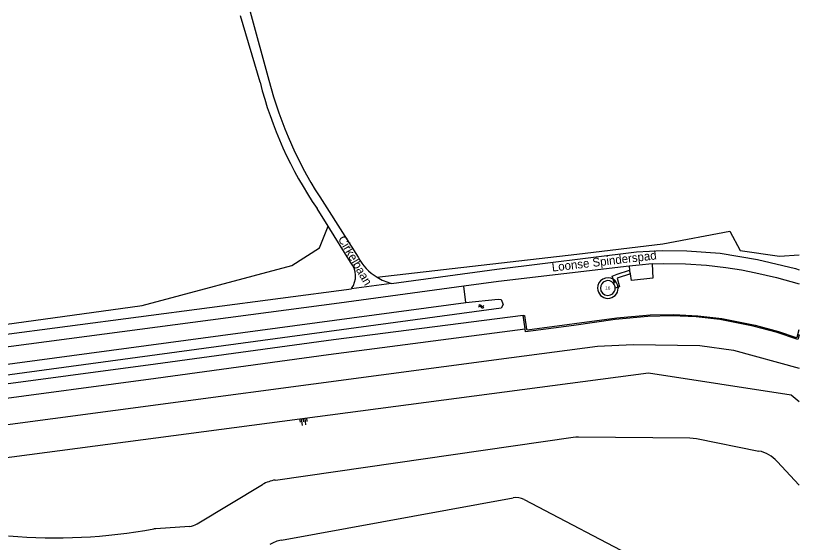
# Model space of a CAD drawing. Extents: x 130998 to 133001, y 398999 to 403002.
# Drawn here: x 132771.9 to 133000, y 402086.1 to 402239.3 of the extents above; entities that cross this region are included whole.
import ezdxf

# ---------------------------------------------------------------- set-up
doc = ezdxf.new("R2010")
doc.units = 0
for name, color, linetype in [('gg-afsc-damwand', 7, 'Continuous'), ('gg-afsc-faunaraster', 7, 'Continuous'), ('gg-afsc-lijn draadraster', 7, 'Continuous'), ('gg-anno-huisnummerreeks BGT', 7, 'Continuous'), ('gg-anno-openbare ruimte label', 7, 'Continuous'), ('gg-bbg-hoofdgebouw', 7, 'Continuous'), ('gg-bbg-toegangstrap', 7, 'Continuous'), ('gg-bbg-windturbine', 7, 'Continuous'), ('gg-knt-BGT kruinlijn', 7, 'Continuous'), ('gg-knt-bovenkant onderkant talud', 7, 'Continuous'), ('gg-knt-onverhard', 7, 'Continuous'), ('gg-knt-verharding', 7, 'Continuous'), ('gg-knt-verharding nz', 7, 'Continuous'), ('gg-kntw-bovenkant insteek waterloop', 7, 'Continuous'), ('gt-grn-groengrens', 7, 'Continuous'), ('gt-symb-talud symbool', 7, 'Continuous'), ('gt-symb-watersymbool', 7, 'Continuous')]:
    doc.layers.add(name, color=color, linetype=linetype)

# ---------------------------------------------------------------- blocks, each defined once
blk = doc.blocks.new('gt0-WA')
at = {"layer": 'gt-symb-watersymbool'}
for centre, start, end in [((-0.32, 0.02), 28.0725, 151.9275), ((0.43, 0.42), 208.0725, 331.9275), ((-0.32, -0.43), 28.0725, 151.9275), ((0.43, -0.03), 208.0725, 331.9275)]:
    blk.add_arc(centre, 0.425, start, end, dxfattribs=at)
blk = doc.blocks.new('gt0-TALUD_1')
at = {"layer": 'gt-symb-talud symbool'}
for p, q in [((-1, -1), (-1, 0)), ((-0.5, -2), (-0.5, 0)), ((0, -1), (0, 0)), ((0.5, -2), (0.5, 0)), ((1, -1), (1, 0))]:
    blk.add_line(p, q, dxfattribs=at)

msp = doc.modelspace()

# ---------------------------------------------------------------- linework, layer by layer
at = {"layer": 'gg-afsc-damwand'}
for p, q in [((132920.21, 402148.24), (132919.62, 402152.05)), ((132999.95, 402146.33), (133000, 402146.52))]:
    msp.add_line(p, q, dxfattribs=at)
for points in [[(132919.62, 402152.05), (132920.04, 402152.11), (132920.62, 402148.1), (132920.83, 402147.88), (132946.92, 402151.45), (132956.58, 402152.24), (132963.51, 402152.39), (132970.47, 402152.01), (132977.42, 402151.21), (132987.15, 402149.32), (132993.91, 402147.39), (132999.09, 402145.68), (132999.38, 402145.8), (133000, 402147.97)], [(132999.95, 402146.33), (132999.6, 402145.1), (132993.27, 402147.21), (132986.56, 402149.03), (132976.85, 402150.88), (132969.95, 402151.65), (132962.95, 402151.95), (132955.89, 402151.79), (132946.43, 402150.9), (132934.42, 402149.21), (132920.34, 402147.37), (132920.21, 402148.24)]]:
    msp.add_lwpolyline(points, dxfattribs=at)
at = {"layer": 'gg-afsc-faunaraster'}
msp.add_lwpolyline([(132432.45, 401957.06), (132410.77, 402081.83), (132416.55, 402082.79), (132469.94, 402089.67), (132521.74, 402096.32), (132561.81, 402101.37), (132598.73, 402098.05), (132658.94, 402105.75), (132712.15, 402112.71), (132762.98, 402119.55), (132916.28, 402139.87), (132941.28, 402143.15), (132951.61, 402143.68), (132971.08, 402143.38), (132980.83, 402142.05), (133000, 402136.76)], dxfattribs=at)
at = {"layer": 'gg-afsc-lijn draadraster'}
msp.add_lwpolyline([(132432.45, 401957.06), (132410.77, 402081.83), (132416.55, 402082.79), (132469.94, 402089.67), (132521.74, 402096.32), (132561.81, 402101.37), (132598.73, 402098.05), (132658.94, 402105.75), (132712.15, 402112.71), (132762.98, 402119.55), (132916.28, 402139.87), (132941.28, 402143.15), (132951.61, 402143.68), (132971.08, 402143.38), (132980.83, 402142.05), (133000, 402136.76)], dxfattribs=at)
at = {"layer": 'gg-bbg-hoofdgebouw'}
for start, end in [(38.5871, 180.0486), (358.2816, 38.564), (180.0471, 358.2838)]:
    msp.add_arc((132944.26, 402160.08), 2.16, start, end, dxfattribs=at)
at = {"layer": 'gg-bbg-toegangstrap'}
for p, q in [((132950.85, 402164.24), (132950.54, 402165.28)), ((132947.26, 402160.29), (132946.42, 402160.01))]:
    msp.add_line(p, q, dxfattribs=at)
for points in [[(132945.83, 402162.61), (132945.51, 402163.56), (132946.94, 402164.1), (132950.54, 402165.28)], [(132950.85, 402164.24), (132946.95, 402162.9), (132947.71, 402160.44), (132947.26, 402160.29)], [(132945.95, 402161.43), (132946.2, 402161.51), (132945.83, 402162.61)]]:
    msp.add_lwpolyline(points, dxfattribs=at)
at = {"layer": 'gg-bbg-windturbine'}
msp.add_line((132947.26, 402160.29), (132947.27, 402160.05), dxfattribs=at)
for centre, start, end in [((132944.28, 402160.05), 58.8177, 180.0309), ((132944.28, 402160.06), 4.5681, 58.8453), ((132944.28, 402160.05), 180.0287, 0.0096)]:
    msp.add_arc(centre, 2.99, start, end, dxfattribs=at)
at = {"layer": 'gg-knt-BGT kruinlijn'}
msp.add_line((132999.95, 402146.33), (133000, 402146.31), dxfattribs=at)
for points in [[(132402.93, 402086.6), (132469.52, 402096), (132521.04, 402102.57), (132563.27, 402108.34), (132586.63, 402110.91), (132591.41, 402110.02), (132595.31, 402107.56), (132599.06, 402105.54), (132603.57, 402105.73), (132657.65, 402113.2), (132711.45, 402120.46), (132761.9, 402127.09), (132812.72, 402133.9), (132863.02, 402140.74), (132920.21, 402148.24)], [(132436.4, 401957.31), (132418.72, 402075.9), (132569.36, 402094.83), (132597.13, 402089.23), (132609.71, 402089.79), (132956.11, 402135.38), (132997.61, 402129), (133000, 402127.03)]]:
    msp.add_lwpolyline(points, dxfattribs=at)
at = {"layer": 'gg-knt-bovenkant onderkant talud'}
msp.add_lwpolyline([(132919.62, 402152.05), (132864.47, 402145.02), (132812.64, 402137.93), (132761.72, 402131.16), (132710.14, 402124.1), (132659.6, 402117.4), (132608.37, 402110.29), (132602.28, 402109.84), (132598.78, 402112.51)], dxfattribs=at)
at = {"layer": 'gg-knt-onverhard'}
for p, q in [((132843.04, 402219.93), (132837.34, 402239.29)), ((132840.2, 402240.46), (132845.64, 402220.49)), ((132861.77, 402184.49), (132871.57, 402169.08)), ((132862.83, 402178.08), (132859.64, 402183.17)), ((132869.38, 402167.62), (132862.83, 402178.08))]:
    msp.add_line(p, q, dxfattribs=at)
for centre, radius, start, end in [((132954.92, 402248.32), 115.42, 194.2364, 214.3602), ((132958.59, 402249.48), 116.6, 194.3925, 213.8714), ((132885.04, 402176.21), 15.23, 207.8788, 238.5273), ((132864.42, 402163.56), 6.41, 325.113, 39.3155), ((132885.04, 402176.21), 15.23, 238.529, 255.8919)]:
    msp.add_arc(centre, radius, start, end, dxfattribs=at)
at = {"layer": 'gg-knt-verharding'}
for p, q in [((132950.48, 402166.47), (132950.54, 402165.28)), ((132881.32, 402161.43), (132869.68, 402159.89))]:
    msp.add_line(p, q, dxfattribs=at)
for points in [[(132881.32, 402161.43), (132911.98, 402165.55), (132952.58, 402170.6), (132960.2, 402170.99), (132967.3, 402170.88), (132977, 402170.2), (132987.79, 402168.41), (132998.92, 402165.72), (133000, 402165.33)], [(132950.48, 402166.47), (132912.46, 402161.98), (132902.32, 402160.6)], [(132957.16, 402167.13), (132957.41, 402162.94), (132951.11, 402162.25), (132950.85, 402164.24)], [(132957.16, 402167.13), (132960.42, 402167.25), (132966.86, 402167.16), (132972.95, 402166.75), (132978.61, 402166.07), (132983.21, 402165.38), (132987.36, 402164.53), (132993.4, 402163.16), (133000, 402161.32)], [(132902.32, 402160.6), (132866.11, 402155.67), (132702.26, 402134.09), (132686.94, 402132)], [(132691.52, 402136.37), (132704.31, 402138.11), (132869.68, 402159.89)]]:
    msp.add_lwpolyline(points, dxfattribs=at)
at = {"layer": 'gg-knt-verharding nz'}
msp.add_lwpolyline([(132957.16, 402167.13), (132953.37, 402166.72), (132950.48, 402166.47)], dxfattribs=at)
at = {"layer": 'gg-kntw-bovenkant insteek waterloop'}
for p, q in [((132687.36, 402126.93), (132902.96, 402155.89)), ((132993.55, 402109.66), (133000, 402102.7)), ((132824.73, 402091.46), (132843.77, 402102.9)), ((132849.28, 402086.74), (132916.69, 402099.04)), ((132919.91, 402098.56), (132958.19, 402078.55))]:
    msp.add_line(p, q, dxfattribs=at)
for points in [[(132902.96, 402155.89), (132912.33, 402156.87), (132913.2, 402156.72), (132913.76, 402155.25), (132913.25, 402154.18)], [(132913.25, 402154.18), (132760.78, 402133.61), (132709.88, 402126.93), (132659.36, 402120.18), (132608.08, 402113.19), (132600.11, 402112.26), (132598.78, 402112.51)], [(132847.5, 402104.23), (132934.22, 402116.68), (132934.97, 402116.76), (132935.73, 402116.78), (132968.17, 402116.5), (132969.12, 402116.45), (132970.05, 402116.31), (132988.18, 402112.67)], [(132822.51, 402090.76), (132812.68, 402090.06), (132812.14, 402089.99)]]:
    msp.add_lwpolyline(points, dxfattribs=at)
for centre, radius, start, end in [((132986.22, 402102.86), 10, 42.8286, 78.6588), ((132848.91, 402094.34), 9.99, 98.1501, 121.0174), ((132917.59, 402094.13), 5, 62.4097, 100.358), ((132822.16, 402095.74), 5, 274.0232, 300.9958), ((132783.42, 402249.36), 161.94, 265.2066, 280.2161), ((132851.07, 402076.92), 9.98, 100.3204, 121.3871)]:
    msp.add_arc(centre, radius, start, end, dxfattribs=at)
at = {"layer": 'gt-grn-groengrens'}
for p, q in [((132860.4, 402171.77), (132862.83, 402178.08)), ((132902.96, 402155.89), (132902.32, 402160.6))]:
    msp.add_line(p, q, dxfattribs=at)
for points in [[(132877.08, 402163.22), (132935.21, 402169.88), (132960.31, 402172.95), (132979.77, 402176.61), (132982.74, 402171.03), (132994.2, 402169.32), (133000, 402169.75)], [(132694.74, 402139.33), (132808.72, 402155.03), (132852.3, 402166.61), (132860.4, 402171.77)]]:
    msp.add_lwpolyline(points, dxfattribs=at)

# ---------------------------------------------------------------- block references
at = {"layer": 'gt-symb-talud symbool', "xscale": 0.9994903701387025, "yscale": 0.9994903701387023, "rotation": 7.473422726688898}
msp.add_blockref('gt0-TALUD_1', (132855.65, 402122.16), dxfattribs=at)
at = {"layer": 'gt-symb-watersymbool'}
msp.add_blockref('gt0-WA', (132907.34, 402154.74), dxfattribs=at)

# ---------------------------------------------------------------- texts
at = {"layer": 'gg-anno-huisnummerreeks BGT'}
msp.add_text('16', height=1, dxfattribs=at).set_placement((132943.48, 402159.58))
at = {"layer": 'gg-anno-openbare ruimte label'}
for s, rotation, p in [('Cirkelbaan', 300.1, (132865.64, 402174.38)), ('Loonse Spinderspad', 6.7, (132928.12, 402164.85))]:
    msp.add_text(s, height=2.5, rotation=rotation, dxfattribs=at).set_placement(p)

doc.saveas('drawing.dxf')
